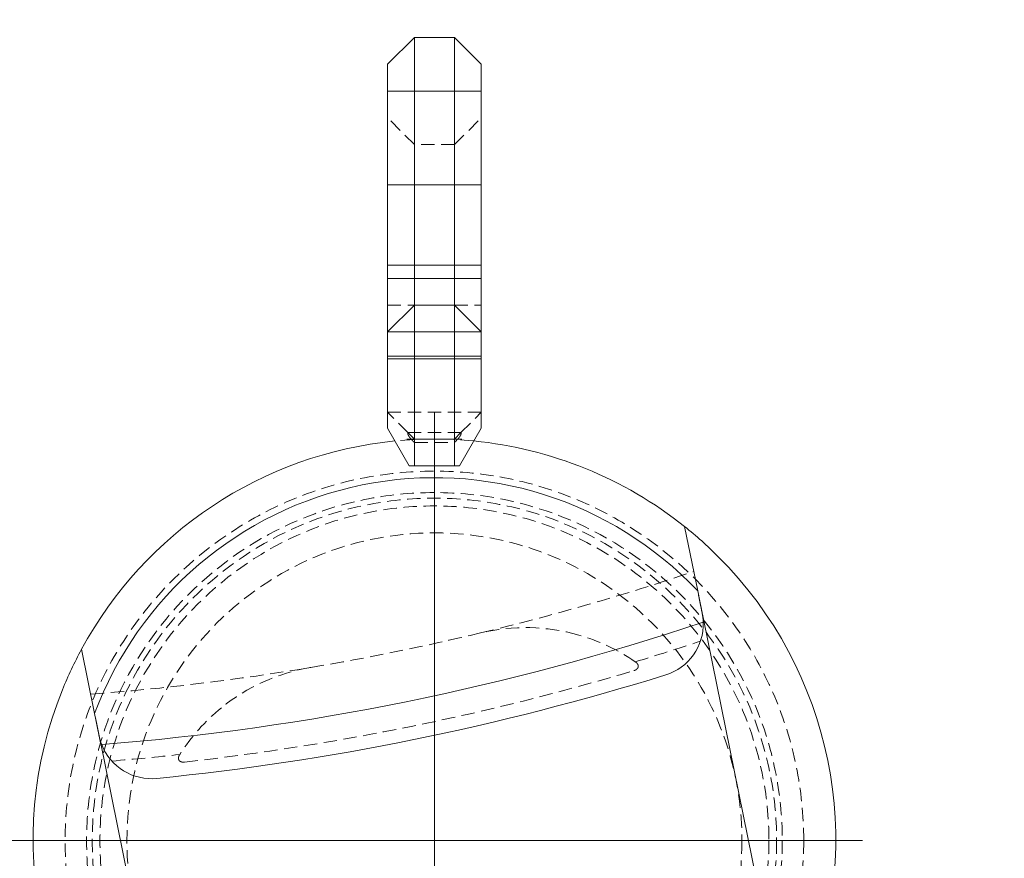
# Model space of a CAD drawing. Extents: x 0 to 59450, y 0 to 42050.
# Tile 287 of 304: x 46610 to 46978, y 30510 to 30823. Entities that reach past the tile are written whole.
import ezdxf

# ---------------------------------------------------------------- set-up
doc = ezdxf.new("R2010")
doc.units = 0
doc.header["$LTSCALE"] = 20
doc.header["$MEASUREMENT"] = 0
doc.linetypes.add('HIDDEN', pattern=[0.375, 0.25, -0.125])
doc.layers.get('0').update_dxf_attribs({"linetype": 'CONTINUOUS'})
doc.layers.get('Defpoints').update_dxf_attribs({"linetype": 'CONTINUOUS'})
doc.dimstyles.new('DXF001', dxfattribs={"dimtxt": 3.1, "dimasz": 2, "dimexe": 2, "dimexo": 0.8, "dimgap": 0.09, "dimtad": 1, "dimdsep": 46, "dimtxsty": 'STANDARD', "dimcen": 0.09, "dimazin": 2, "dimtfac": 0.645161, "dimtdec": 4, "dimtmove": 0, "dimatfit": 3, "dimfxl": 1, "dimtvp": 0.66129, "dimtolj": 1, "dimtzin": 0, "dimarcsym": 0})

# ---------------------------------------------------------------- blocks, each defined once
blk = doc.blocks.new('_OPEN')
at = {"color": 0, "linetype": 'ByBlock', "lineweight": -2}
for p, q in [((-1, 0.166667), (0, 0)), ((0, 0), (-1, -0.166667)), ((0, 0), (-1, 0))]:
    blk.add_line(p, q, dxfattribs=at)
blk = doc.blocks.new('*D65')
at = {"color": 0, "linetype": 'Continuous', "lineweight": -2}
for p, q in [((47534.41, 31146.46), (45617.94, 31146.46)), ((45619.94, 31144.46), (45619.94, 29778.81)), ((46309.41, 29776.81), (45617.94, 29776.81))]:
    blk.add_line(p, q, dxfattribs=at)
at = {"layer": 'Defpoints', "color": 0, "linetype": 'Continuous'}
for p in [(47535.21, 31146.46), (45619.94, 29776.81), (46310.21, 29776.81)]:
    blk.add_point(p, dxfattribs=at)
at = {"color": 0, "linetype": 'Continuous', "lineweight": -2, "xscale": 2, "yscale": 2, "zscale": 2}
for p, rotation in [((45619.94, 31146.46), 90), ((45619.94, 29776.81), 270)]:
    blk.add_blockref('_OPEN', p, dxfattribs=dict(at, rotation=rotation))
at = {"color": 0, "linetype": 'Continuous', "lineweight": 13, "insert": (45569.85, 30635.54), "char_height": 100, "attachment_point": 5, "rotation": 90}
blk.add_mtext('\\A1;\\A1;1370', dxfattribs=at)

msp = doc.modelspace()

# ---------------------------------------------------------------- linework, layer by layer
at = {"color": 3, "linetype": 'Continuous', "lineweight": 13}
for p, q in [((46757.711, 30816.458), (46747.711, 30806.458)), ((46757.711, 30816.458), (46772.711, 30816.458)), ((46757.711, 30816.458), (46757.711, 30761.458)), ((46772.711, 30816.458), (46782.711, 30806.458)), ((46772.711, 30761.458), (46772.711, 30816.458)), ((46747.711, 30761.458), (46747.711, 30806.458)), ((46782.711, 30806.458), (46782.711, 30761.458)), ((46757.711, 30796.458), (46747.711, 30796.458)), ((46772.711, 30796.458), (46757.711, 30796.458)), ((46772.711, 30796.458), (46782.711, 30796.458)), ((46747.711, 30726.458), (46747.711, 30761.458)), ((46757.711, 30761.458), (46747.711, 30761.458)), ((46757.711, 30761.458), (46747.711, 30761.458)), ((46757.711, 30761.458), (46757.711, 30726.458)), ((46772.711, 30761.458), (46757.711, 30761.458)), ((46772.711, 30761.458), (46757.711, 30761.458)), ((46772.711, 30726.458), (46772.711, 30761.458)), ((46772.711, 30761.458), (46782.711, 30761.458)), ((46772.711, 30761.458), (46782.711, 30761.458)), ((46782.711, 30761.458), (46782.711, 30726.458)), ((46757.711, 30731.458), (46747.711, 30731.458)), ((46772.711, 30731.458), (46757.711, 30731.458)), ((46772.711, 30731.458), (46782.711, 30731.458)), ((46747.711, 30706.458), (46747.711, 30726.458)), ((46757.711, 30726.458), (46747.711, 30726.458)), ((46757.711, 30726.458), (46757.711, 30716.458)), ((46772.711, 30726.458), (46757.711, 30726.458)), ((46772.711, 30716.458), (46772.711, 30726.458)), ((46772.711, 30726.458), (46782.711, 30726.458)), ((46782.711, 30726.458), (46782.711, 30706.458)), ((46757.711, 30716.458), (46747.711, 30706.458)), ((46772.711, 30716.458), (46757.711, 30716.458)), ((46757.711, 30716.458), (46757.711, 30715.118)), ((46757.711, 30715.118), (46757.711, 30706.066)), ((46772.711, 30716.458), (46782.711, 30706.458)), ((46772.711, 30715.118), (46772.711, 30716.458)), ((46772.711, 30706.066), (46772.711, 30715.118)), ((46747.711, 30697.405), (46747.711, 30706.458)), ((46757.711, 30706.458), (46747.711, 30706.458)), ((46772.711, 30706.458), (46757.711, 30706.458)), ((46757.711, 30706.066), (46757.711, 30697.405)), ((46772.711, 30706.458), (46782.711, 30706.458)), ((46772.711, 30697.405), (46772.711, 30706.066)), ((46782.711, 30706.458), (46782.711, 30697.405)), ((46747.711, 30670.499), (46747.711, 30697.405)), ((46757.711, 30697.405), (46747.711, 30697.405)), ((46782.711, 30696.458), (46747.711, 30696.458)), ((46757.711, 30697.405), (46757.711, 30656.458)), ((46772.711, 30697.405), (46757.711, 30697.405)), ((46772.711, 30656.458), (46772.711, 30697.405)), ((46772.711, 30697.405), (46782.711, 30697.405)), ((46782.711, 30697.405), (46782.711, 30670.499)), ((46765.211, 30516.458), (46765.211, 30676.458)), ((46747.711, 30670.499), (46755.817, 30656.458)), ((46774.604, 30656.458), (46782.711, 30670.499)), ((46775.477, 30666.458), (46754.944, 30666.458)), ((46757.711, 30656.458), (46755.817, 30656.458)), ((46757.711, 30656.458), (46772.711, 30656.458)), ((46774.604, 30656.458), (46772.711, 30656.458)), ((46863.59, 30609.73), (46858.701, 30633.759)), ((46865.281, 30601.419), (46863.59, 30609.73)), ((46863.93, 30608.058), (46863.922, 30608.096)), ((46863.936, 30608.028), (46863.93, 30608.058)), ((46863.94, 30608.009), (46863.936, 30608.028)), ((46863.943, 30607.993), (46863.94, 30608.009)), ((46863.947, 30607.976), (46863.943, 30607.993)), ((46863.951, 30607.958), (46863.947, 30607.976)), ((46863.954, 30607.94), (46863.951, 30607.958)), ((46863.958, 30607.922), (46863.954, 30607.94)), ((46863.962, 30607.904), (46863.958, 30607.922)), ((46863.965, 30607.885), (46863.962, 30607.904)), ((46863.969, 30607.867), (46863.965, 30607.885)), ((46863.973, 30607.848), (46863.969, 30607.867)), ((46863.977, 30607.829), (46863.973, 30607.848)), ((46863.981, 30607.81), (46863.977, 30607.829)), ((46863.985, 30607.791), (46863.981, 30607.81)), ((46863.988, 30607.772), (46863.985, 30607.791)), ((46863.992, 30607.753), (46863.988, 30607.772)), ((46863.996, 30607.733), (46863.992, 30607.753)), ((46864, 30607.714), (46863.996, 30607.733)), ((46864.004, 30607.694), (46864, 30607.714)), ((46864.008, 30607.674), (46864.004, 30607.694)), ((46864.013, 30607.654), (46864.008, 30607.674)), ((46864.017, 30607.634), (46864.013, 30607.654)), ((46864.021, 30607.613), (46864.017, 30607.634)), ((46864.025, 30607.593), (46864.021, 30607.613)), ((46864.029, 30607.572), (46864.025, 30607.593)), ((46864.033, 30607.551), (46864.029, 30607.572)), ((46864.038, 30607.53), (46864.033, 30607.551)), ((46864.042, 30607.509), (46864.038, 30607.53)), ((46864.046, 30607.488), (46864.042, 30607.509)), ((46864.051, 30607.467), (46864.046, 30607.488)), ((46864.055, 30607.446), (46864.051, 30607.467)), ((46864.059, 30607.424), (46864.055, 30607.446)), ((46864.064, 30607.402), (46864.059, 30607.424)), ((46864.068, 30607.38), (46864.064, 30607.402)), ((46864.073, 30607.359), (46864.068, 30607.38)), ((46864.077, 30607.336), (46864.073, 30607.359)), ((46864.082, 30607.314), (46864.077, 30607.336)), ((46865.148, 30602.072), (46865.121, 30602.206)), ((46865.169, 30601.969), (46865.148, 30602.072)), ((46865.183, 30601.902), (46865.169, 30601.969)), ((46865.193, 30601.849), (46865.183, 30601.902)), ((46865.205, 30601.791), (46865.193, 30601.849)), ((46865.218, 30601.73), (46865.205, 30601.791)), ((46865.23, 30601.669), (46865.218, 30601.73)), ((46865.242, 30601.61), (46865.23, 30601.669)), ((46865.254, 30601.55), (46865.242, 30601.61)), ((46865.267, 30601.489), (46865.254, 30601.55)), ((46865.279, 30601.429), (46865.267, 30601.489)), ((46865.291, 30601.369), (46865.279, 30601.429)), ((46865.304, 30601.308), (46865.291, 30601.369)), ((46865.316, 30601.247), (46865.304, 30601.308)), ((46865.328, 30601.187), (46865.316, 30601.247)), ((46865.341, 30601.126), (46865.328, 30601.187)), ((46865.353, 30601.065), (46865.341, 30601.126)), ((46865.365, 30601.004), (46865.353, 30601.065)), ((46865.378, 30600.943), (46865.365, 30601.004)), ((46865.39, 30600.882), (46865.378, 30600.943)), ((46865.403, 30600.821), (46865.39, 30600.882)), ((46865.415, 30600.76), (46865.403, 30600.821)), ((46865.428, 30600.699), (46865.415, 30600.76)), ((46865.44, 30600.637), (46865.428, 30600.699)), ((46865.453, 30600.576), (46865.44, 30600.637)), ((46865.465, 30600.514), (46865.453, 30600.576)), ((46865.478, 30600.453), (46865.465, 30600.514)), ((46865.49, 30600.391), (46865.478, 30600.453)), ((46865.503, 30600.33), (46865.49, 30600.391)), ((46865.515, 30600.268), (46865.503, 30600.33)), ((46865.528, 30600.206), (46865.515, 30600.268)), ((46865.54, 30600.144), (46865.528, 30600.206)), ((46865.553, 30600.082), (46865.54, 30600.144)), ((46865.566, 30600.02), (46865.553, 30600.082)), ((46865.578, 30599.958), (46865.566, 30600.02)), ((46865.591, 30599.896), (46865.578, 30599.958)), ((46865.603, 30599.834), (46865.591, 30599.896)), ((46865.616, 30599.772), (46865.603, 30599.834)), ((46865.629, 30599.71), (46865.616, 30599.772)), ((46865.641, 30599.648), (46865.629, 30599.71)), ((46865.654, 30599.585), (46865.641, 30599.648)), ((46865.667, 30599.523), (46865.654, 30599.585)), ((46865.679, 30599.461), (46865.667, 30599.523)), ((46865.692, 30599.398), (46865.679, 30599.461)), ((46865.705, 30599.336), (46865.692, 30599.398)), ((46865.718, 30599.273), (46865.705, 30599.336)), ((46865.73, 30599.211), (46865.718, 30599.273)), ((46865.743, 30599.148), (46865.73, 30599.211)), ((46865.743, 30599.148), (46890.061, 30479.622)), ((46633.319, 30587.904), (46638.207, 30563.875)), ((46638.207, 30563.875), (46639.898, 30555.565)), ((46638.545, 30562.214), (46638.553, 30562.179)), ((46638.553, 30562.179), (46638.56, 30562.143)), ((46638.56, 30562.143), (46638.567, 30562.107)), ((46638.567, 30562.107), (46638.575, 30562.07)), ((46638.575, 30562.07), (46638.583, 30562.032)), ((46638.583, 30562.032), (46638.59, 30561.994)), ((46638.59, 30561.994), (46638.598, 30561.955)), ((46638.598, 30561.955), (46638.606, 30561.916)), ((46638.606, 30561.916), (46638.614, 30561.876)), ((46638.614, 30561.876), (46638.623, 30561.835)), ((46638.623, 30561.835), (46638.631, 30561.794)), ((46638.631, 30561.794), (46638.639, 30561.752)), ((46638.639, 30561.752), (46638.648, 30561.71)), ((46638.648, 30561.71), (46638.657, 30561.667)), ((46638.657, 30561.667), (46638.666, 30561.623)), ((46638.666, 30561.623), (46638.675, 30561.579)), ((46638.675, 30561.579), (46638.684, 30561.535)), ((46638.684, 30561.535), (46638.693, 30561.49)), ((46638.693, 30561.49), (46638.702, 30561.444)), ((46638.702, 30561.444), (46638.712, 30561.398)), ((46638.712, 30561.398), (46638.721, 30561.351)), ((46638.721, 30561.351), (46638.731, 30561.303)), ((46638.731, 30561.303), (46638.74, 30561.256)), ((46638.74, 30561.256), (46638.75, 30561.207)), ((46638.75, 30561.207), (46638.76, 30561.158)), ((46638.76, 30561.158), (46638.77, 30561.109)), ((46638.77, 30561.109), (46638.781, 30561.059)), ((46638.781, 30561.059), (46638.791, 30561.008)), ((46638.791, 30561.008), (46638.801, 30560.957)), ((46638.801, 30560.957), (46638.812, 30560.906)), ((46638.812, 30560.906), (46638.822, 30560.854)), ((46638.822, 30560.854), (46638.833, 30560.801)), ((46638.833, 30560.801), (46638.844, 30560.748)), ((46638.844, 30560.748), (46638.855, 30560.694)), ((46638.855, 30560.694), (46638.866, 30560.64)), ((46638.866, 30560.64), (46638.877, 30560.586)), ((46638.877, 30560.586), (46638.888, 30560.531)), ((46638.888, 30560.531), (46638.899, 30560.475)), ((46638.899, 30560.475), (46638.911, 30560.419)), ((46638.911, 30560.419), (46638.922, 30560.363)), ((46638.922, 30560.363), (46638.934, 30560.306)), ((46638.934, 30560.306), (46638.945, 30560.248)), ((46638.945, 30560.248), (46638.958, 30560.189)), ((46638.958, 30560.189), (46638.969, 30560.132)), ((46638.969, 30560.132), (46638.979, 30560.081)), ((46638.979, 30560.081), (46638.993, 30560.014)), ((46638.993, 30560.014), (46639.014, 30559.91)), ((46639.014, 30559.91), (46639.042, 30559.773)), ((46639.898, 30555.565), (46639.91, 30555.509)), ((46639.91, 30555.509), (46639.921, 30555.453)), ((46639.921, 30555.453), (46639.932, 30555.397)), ((46639.932, 30555.397), (46639.944, 30555.342)), ((46639.944, 30555.342), (46639.955, 30555.286)), ((46639.955, 30555.286), (46639.966, 30555.23)), ((46639.966, 30555.23), (46639.978, 30555.174)), ((46639.978, 30555.174), (46639.989, 30555.118)), ((46639.989, 30555.118), (46640.001, 30555.061)), ((46640.001, 30555.061), (46640.012, 30555.005)), ((46640.012, 30555.005), (46640.024, 30554.949)), ((46640.024, 30554.949), (46640.035, 30554.892)), ((46640.035, 30554.892), (46640.047, 30554.836)), ((46640.047, 30554.836), (46640.058, 30554.779)), ((46640.058, 30554.779), (46640.07, 30554.723)), ((46640.07, 30554.723), (46640.081, 30554.666)), ((46640.081, 30554.666), (46640.093, 30554.609)), ((46640.093, 30554.609), (46640.104, 30554.553)), ((46640.104, 30554.553), (46640.116, 30554.496)), ((46640.116, 30554.496), (46640.127, 30554.439)), ((46640.127, 30554.439), (46640.139, 30554.382)), ((46640.139, 30554.382), (46640.15, 30554.325)), ((46640.15, 30554.325), (46640.162, 30554.268)), ((46640.162, 30554.268), (46640.174, 30554.211)), ((46640.174, 30554.211), (46640.185, 30554.154)), ((46640.185, 30554.154), (46640.197, 30554.097)), ((46640.197, 30554.097), (46640.209, 30554.04)), ((46640.209, 30554.04), (46640.22, 30553.983)), ((46640.22, 30553.983), (46640.232, 30553.925)), ((46640.232, 30553.925), (46640.243, 30553.868)), ((46640.243, 30553.868), (46640.255, 30553.811)), ((46640.255, 30553.811), (46640.267, 30553.753)), ((46640.267, 30553.753), (46640.279, 30553.694)), ((46640.279, 30553.694), (46640.29, 30553.639)), ((46640.29, 30553.639), (46640.3, 30553.588)), ((46640.3, 30553.588), (46640.314, 30553.524)), ((46640.314, 30553.524), (46640.334, 30553.424)), ((46640.334, 30553.424), (46640.36, 30553.293)), ((46664.678, 30433.768), (46640.36, 30553.294)), ((46765.211, 30516.458), (46605.211, 30516.458)), ((46765.211, 30516.458), (46925.211, 30516.458)), ((46765.211, 30516.458), (46765.211, 30356.458))]:
    msp.add_line(p, q, dxfattribs=at)
at = {"color": 3, "linetype": 'HIDDEN', "lineweight": 13}
for p, q in [((46757.711, 30776.458), (46747.711, 30786.458)), ((46772.711, 30776.458), (46782.711, 30786.458)), ((46772.711, 30776.458), (46757.711, 30776.458)), ((46747.711, 30716.458), (46757.711, 30716.458)), ((46772.711, 30716.458), (46782.711, 30716.458)), ((46755.296, 30668.873), (46747.711, 30676.458)), ((46782.711, 30676.458), (46747.711, 30676.458)), ((46775.125, 30668.873), (46782.711, 30676.458)), ((46775.21, 30668.958), (46755.211, 30668.958)), ((46755.296, 30668.873), (46755.275, 30668.849)), ((46757.711, 30666.458), (46755.296, 30668.873)), ((46775.125, 30668.873), (46772.711, 30666.458)), ((46772.711, 30666.458), (46757.711, 30666.458)), ((46757.711, 30665.208), (46772.711, 30665.208)), ((46772.711, 30665.208), (46772.805, 30665.291)), ((46864.111, 30607.172), (46864.082, 30607.314)), ((46864.133, 30607.062), (46864.111, 30607.172)), ((46864.148, 30606.988), (46864.133, 30607.062)), ((46864.16, 30606.93), (46864.148, 30606.988)), ((46864.173, 30606.864), (46864.16, 30606.93)), ((46864.187, 30606.794), (46864.173, 30606.864)), ((46864.202, 30606.724), (46864.187, 30606.794)), ((46864.216, 30606.655), (46864.202, 30606.724)), ((46864.23, 30606.584), (46864.216, 30606.655)), ((46864.245, 30606.512), (46864.23, 30606.584)), ((46864.26, 30606.439), (46864.245, 30606.512)), ((46864.275, 30606.365), (46864.26, 30606.439)), ((46864.29, 30606.291), (46864.275, 30606.365)), ((46864.305, 30606.215), (46864.29, 30606.291)), ((46864.321, 30606.139), (46864.305, 30606.215)), ((46864.336, 30606.062), (46864.321, 30606.139)), ((46864.352, 30605.984), (46864.336, 30606.062)), ((46864.368, 30605.906), (46864.352, 30605.984)), ((46864.384, 30605.826), (46864.368, 30605.906)), ((46864.401, 30605.746), (46864.384, 30605.826)), ((46864.417, 30605.665), (46864.401, 30605.746)), ((46864.434, 30605.583), (46864.417, 30605.665)), ((46864.451, 30605.5), (46864.434, 30605.583)), ((46864.468, 30605.417), (46864.451, 30605.5)), ((46864.485, 30605.333), (46864.468, 30605.417)), ((46864.502, 30605.248), (46864.485, 30605.333)), ((46864.519, 30605.163), (46864.502, 30605.248)), ((46864.537, 30605.076), (46864.519, 30605.163)), ((46864.555, 30604.989), (46864.537, 30605.076)), ((46864.572, 30604.902), (46864.555, 30604.989)), ((46864.59, 30604.813), (46864.572, 30604.902)), ((46864.609, 30604.724), (46864.59, 30604.813)), ((46864.627, 30604.634), (46864.609, 30604.724)), ((46864.645, 30604.544), (46864.627, 30604.634)), ((46864.664, 30604.453), (46864.645, 30604.544)), ((46864.682, 30604.361), (46864.664, 30604.453)), ((46864.701, 30604.269), (46864.682, 30604.361)), ((46864.72, 30604.176), (46864.701, 30604.269)), ((46864.739, 30604.082), (46864.72, 30604.176)), ((46864.758, 30603.988), (46864.739, 30604.082)), ((46864.778, 30603.894), (46864.758, 30603.988)), ((46864.797, 30603.798), (46864.778, 30603.894)), ((46864.816, 30603.702), (46864.797, 30603.798)), ((46864.836, 30603.606), (46864.816, 30603.702)), ((46864.856, 30603.509), (46864.836, 30603.606)), ((46864.876, 30603.412), (46864.856, 30603.509)), ((46864.896, 30603.314), (46864.876, 30603.412)), ((46864.916, 30603.215), (46864.896, 30603.314)), ((46864.936, 30603.116), (46864.916, 30603.215)), ((46864.956, 30603.017), (46864.936, 30603.116)), ((46864.976, 30602.917), (46864.956, 30603.017)), ((46864.997, 30602.816), (46864.976, 30602.917)), ((46865.017, 30602.716), (46864.997, 30602.816)), ((46865.038, 30602.615), (46865.017, 30602.716)), ((46865.058, 30602.513), (46865.038, 30602.615)), ((46865.079, 30602.411), (46865.058, 30602.513)), ((46865.1, 30602.309), (46865.079, 30602.411)), ((46865.121, 30602.206), (46865.1, 30602.309)), ((46839.715, 30579.93), (46839.764, 30579.945)), ((46638.545, 30562.217), (46638.545, 30562.215)), ((46638.545, 30562.215), (46638.545, 30562.214)), ((46639.042, 30559.773), (46639.054, 30559.712)), ((46639.054, 30559.712), (46639.067, 30559.652)), ((46639.067, 30559.652), (46639.079, 30559.591)), ((46639.079, 30559.591), (46639.092, 30559.529)), ((46639.092, 30559.529), (46639.104, 30559.467)), ((46639.104, 30559.467), (46639.117, 30559.405)), ((46639.117, 30559.405), (46639.13, 30559.342)), ((46639.13, 30559.342), (46639.143, 30559.279)), ((46639.143, 30559.279), (46639.156, 30559.215)), ((46639.156, 30559.215), (46639.169, 30559.151)), ((46639.169, 30559.151), (46639.182, 30559.087)), ((46639.182, 30559.087), (46639.195, 30559.022)), ((46639.195, 30559.022), (46639.208, 30558.957)), ((46639.208, 30558.957), (46639.221, 30558.892)), ((46639.221, 30558.892), (46639.235, 30558.826)), ((46639.235, 30558.826), (46639.248, 30558.76)), ((46639.248, 30558.76), (46639.262, 30558.693)), ((46639.262, 30558.693), (46639.275, 30558.626)), ((46639.275, 30558.626), (46639.289, 30558.559)), ((46639.289, 30558.559), (46639.303, 30558.491)), ((46639.303, 30558.491), (46639.317, 30558.424)), ((46639.317, 30558.424), (46639.331, 30558.355)), ((46639.331, 30558.355), (46639.345, 30558.287)), ((46639.345, 30558.287), (46639.359, 30558.218)), ((46639.359, 30558.218), (46639.373, 30558.148)), ((46639.373, 30558.148), (46639.387, 30558.079)), ((46639.387, 30558.079), (46639.401, 30558.009)), ((46639.401, 30558.009), (46639.415, 30557.939)), ((46639.415, 30557.939), (46639.43, 30557.868)), ((46639.43, 30557.868), (46639.444, 30557.798)), ((46639.444, 30557.798), (46639.458, 30557.726)), ((46639.458, 30557.726), (46639.473, 30557.655)), ((46639.473, 30557.655), (46639.488, 30557.583)), ((46639.488, 30557.583), (46639.502, 30557.512)), ((46639.502, 30557.512), (46639.517, 30557.439)), ((46639.517, 30557.439), (46639.532, 30557.367)), ((46639.532, 30557.367), (46639.546, 30557.294)), ((46639.546, 30557.294), (46639.561, 30557.221)), ((46639.561, 30557.221), (46639.576, 30557.148)), ((46639.576, 30557.148), (46639.591, 30557.075)), ((46639.591, 30557.075), (46639.606, 30557.001)), ((46639.606, 30557.001), (46639.621, 30556.927)), ((46639.621, 30556.927), (46639.636, 30556.853)), ((46639.636, 30556.853), (46639.651, 30556.779)), ((46639.651, 30556.779), (46639.666, 30556.704)), ((46639.666, 30556.704), (46639.682, 30556.63)), ((46639.682, 30556.63), (46639.697, 30556.555)), ((46639.697, 30556.555), (46639.712, 30556.48)), ((46639.712, 30556.48), (46639.727, 30556.404)), ((46639.727, 30556.404), (46639.743, 30556.329)), ((46639.743, 30556.329), (46639.758, 30556.254)), ((46639.758, 30556.254), (46639.774, 30556.177)), ((46639.774, 30556.177), (46639.79, 30556.099)), ((46639.79, 30556.099), (46639.805, 30556.025)), ((46639.805, 30556.025), (46639.818, 30555.958)), ((46639.818, 30555.958), (46639.836, 30555.872)), ((46639.836, 30555.872), (46639.863, 30555.739)), ((46639.863, 30555.739), (46639.898, 30555.565)), ((46670.046, 30548.593), (46670.025, 30548.559))]:
    msp.add_line(p, q, dxfattribs=at)
for radius in [138, 130, 127.887, 125, 114.931]:
    msp.add_circle((46765.211, 30516.458), radius, dxfattribs=at)
for centre, radius, start, end in [((46755.715, 30668.626), 0.504, 175.72836, 179.94832), ((46755.814, 30668.622), 0.603, 179.57997, 183.29301), ((46755.645, 30668.635), 0.434, 171.59133, 176.29641), ((46755.924, 30668.624), 0.713, 182.92322, 186.26308), ((46756.047, 30668.634), 0.837, 186.03958, 189.10573), ((46755.586, 30668.647), 0.373, 166.70164, 171.98958), ((46756.207, 30668.654), 0.998, 188.79695, 191.54985), ((46755.538, 30668.662), 0.323, 161.49211, 167.41374), ((46756.359, 30668.682), 1.152, 191.41156, 193.96554), ((46755.499, 30668.678), 0.282, 155.39675, 161.99794), ((46756.544, 30668.723), 1.342, 193.73687, 196.0761), ((46755.483, 30668.688), 0.263, 149.07673, 155.98211), ((46756.751, 30668.778), 1.556, 195.93312, 198.08652), ((46755.485, 30668.686), 0.266, 142.18177, 148.92385), ((46756.994, 30668.851), 1.81, 197.88492, 199.8533), ((46757.241, 30668.937), 2.071, 199.76848, 201.5972), ((46757.53, 30669.044), 2.38, 201.43041, 203.11517), ((46757.827, 30669.167), 2.701, 203.04888, 204.62004), ((46758.167, 30669.315), 3.072, 204.4909, 205.94652), ((46758.507, 30669.477), 3.448, 205.88838, 207.25419), ((46758.892, 30669.667), 3.878, 207.14981, 208.42361), ((46759.272, 30669.87), 4.308, 208.38349, 209.58531), ((46759.696, 30670.102), 4.791, 209.50179, 210.62984), ((46760.106, 30670.342), 5.267, 210.59543, 211.66569), ((46760.557, 30670.612), 5.792, 211.60151, 212.61249), ((46760.988, 30670.883), 6.301, 212.58155, 213.54591), ((46761.451, 30671.183), 6.853, 213.49414, 214.41071), ((46761.887, 30671.48), 7.38, 214.39629, 215.27509), ((46762.348, 30671.797), 7.939, 215.22446, 216.06482), ((46762.772, 30672.104), 8.464, 216.05307, 216.86296), ((46763.213, 30672.427), 9.01, 216.82292, 217.60176), ((46763.614, 30672.735), 9.516, 217.59886, 218.35262), ((46764.01, 30673.04), 10.016, 218.31675, 219.04636), ((46765.965, 30673.397), 10.587, 320.97333, 321.66356), ((46766.34, 30673.099), 10.108, 321.66947, 322.37905), ((46766.723, 30672.795), 9.62, 322.42291, 323.15241), ((46767.146, 30672.476), 9.089, 323.16492, 323.91905), ((46767.564, 30672.162), 8.566, 323.96593, 324.7448), ((46768.018, 30671.839), 8.009, 324.75942, 325.5692), ((46768.454, 30671.53), 7.475, 325.6274, 326.46775), ((46768.92, 30671.219), 6.915, 326.49233, 327.37116), ((46769.359, 30670.928), 6.388, 327.43946, 328.35603), ((46769.82, 30670.641), 5.845, 328.38727, 329.35161), ((46770.245, 30670.38), 5.346, 329.42869, 330.43968), ((46770.686, 30670.126), 4.838, 330.48047, 331.55073), ((46771.086, 30669.901), 4.379, 331.64929, 332.7773), ((46771.493, 30669.688), 3.919, 332.8278, 334.02963), ((46771.858, 30669.502), 3.51, 334.14431, 335.41827), ((46772.222, 30669.331), 3.107, 335.48265, 336.84843), ((46772.543, 30669.186), 2.756, 336.99974, 338.45467), ((46772.862, 30669.057), 2.411, 338.53152, 340.10281), ((46774.657, 30668.524), 0.584, 29.66128, 36.64126), ((46773.142, 30668.948), 2.111, 340.28703, 341.97475), ((46773.405, 30668.859), 1.833, 342.07611, 343.90425), ((46774.965, 30668.675), 0.243, 21.75551, 34.6828), ((46773.623, 30668.791), 1.605, 344.10285, 346.05858), ((46773.855, 30668.729), 1.365, 346.24683, 348.40274), ((46774.855, 30668.637), 0.359, 14.90415, 20.81997), ((46774.065, 30668.68), 1.149, 348.68773, 351.08055), ((46774.205, 30668.657), 1.008, 351.09662, 353.63959), ((46773.255, 30668.463), 1.965, 6.88936, 7.79533), ((46774.637, 30668.63), 0.573, 3.45199, 6.93389), ((46774.274, 30668.645), 0.938, 353.89958, 356.42832), ((46774.696, 30668.618), 0.515, 0.92754, 5.14886), ((46774.488, 30668.622), 0.723, 357.24607, 360.36209), ((46765.211, 30516.458), 150, 84.3579, 95.6421), ((46764.354, 30673.319), 10.458, 219.04588, 219.75666), ((46764.715, 30673.611), 10.923, 219.72616, 220.41602), ((46765.054, 30673.902), 11.369, 220.41882, 221.08927), ((46765.272, 30674.086), 11.654, 221.07093, 221.73165), ((46765.354, 30674.162), 11.766, 221.73897, 222.39887), ((46765.748, 30674.508), 12.29, 222.35315, 222.9854), ((46766.425, 30675.139), 13.216, 222.98635, 223.57238), ((46765.838, 30674.601), 12.42, 223.6409, 224.2737), ((46764.734, 30673.531), 10.882, 224.2958, 225.03191), ((46766.454, 30675.165), 13.254, 224.7627, 225.32993), ((46778.65, 30687.476), 30.584, 225.2957, 225.51777), ((46764.874, 30673.636), 11.057, 226.19926, 226.97032), ((46763.964, 30672.653), 9.718, 226.937, 228.25877), ((46774.145, 30683.73), 24.762, 227.74419, 228.41676), ((46765.161, 30673.931), 11.537, 311.49966, 312.13399), ((46764.708, 30674.434), 12.214, 312.12623, 312.73525), ((46764.414, 30674.756), 12.65, 312.72476, 313.3207), ((46764.401, 30674.764), 12.664, 313.33801, 313.94008), ((46764.34, 30674.83), 12.755, 313.93191, 314.53498), ((46764.275, 30674.891), 12.844, 314.55159, 315.15475), ((46764.244, 30674.925), 12.889, 315.14553, 315.74933), ((46764.289, 30674.874), 12.821, 315.76994, 316.37843), ((46764.356, 30674.811), 12.729, 316.37769, 316.99063), ((46764.471, 30674.698), 12.568, 317.01068, 317.63013), ((46764.622, 30674.561), 12.364, 317.62601, 318.25285), ((46764.817, 30674.377), 12.096, 318.28569, 318.92192), ((46765.052, 30674.173), 11.785, 318.92012, 319.56728), ((46765.321, 30673.936), 11.426, 319.59862, 320.25814), ((46765.632, 30673.676), 11.021, 320.26215, 320.93653), ((46565.843, 31496.383), 928, 283.5, 288.61853), ((46565.843, 31496.383), 928, 279.5, 283.5), ((46799.288, 30524.013), 72, 74.00709, 103.5), ((46799.288, 30524.013), 72, 55.32193, 74.0071), ((46565.843, 31496.383), 953.5, 286.72589, 288.25872), ((46834.301, 30574.746), 10.358, 54.41553, 54.92297), ((46838.143, 30580.069), 3.793, 53.77902, 54.83505), ((46838.093, 30579.991), 3.885, 53.18927, 53.85631), ((46834.613, 30575.494), 9.571, 52.43016, 52.63997), ((46837.854, 30579.699), 4.263, 51.97272, 52.49288), ((46838.391, 30580.364), 3.408, 51.5166, 52.20807), ((46838.203, 30580.126), 3.711, 50.90366, 51.52203), ((46838.133, 30580.045), 3.819, 50.27325, 50.86263), ((46838.35, 30580.306), 3.479, 49.62793, 50.27681), ((46838.484, 30580.457), 3.276, 49.00673, 49.6961), ((46838.546, 30580.528), 3.182, 48.30713, 49.01311), ((46838.6, 30580.586), 3.103, 47.61971, 48.3404), ((46838.659, 30580.651), 3.016, 46.87035, 47.6093), ((46838.704, 30580.697), 2.951, 46.13908, 46.89173), ((46838.737, 30580.732), 2.903, 45.37409, 46.13637), ((46838.772, 30580.766), 2.855, 44.62429, 45.39677), ((46838.81, 30580.803), 2.801, 43.83659, 44.62096), ((46838.844, 30580.835), 2.755, 43.05532, 43.85065), ((46838.878, 30580.867), 2.708, 42.24671, 43.0531), ((46838.91, 30580.896), 2.665, 41.44431, 42.2611), ((46838.941, 30580.923), 2.624, 40.6171, 41.44472), ((46838.972, 30580.948), 2.584, 39.79425, 40.63218), ((46839.002, 30580.974), 2.545, 38.9355, 39.78445), ((46839.028, 30580.994), 2.511, 38.1047, 38.96272), ((46839.051, 30581.012), 2.483, 37.2277, 38.09379), ((46839.09, 30581.042), 2.433, 36.35536, 37.23762), ((46839.155, 30581.089), 2.353, 35.45841, 36.36874), ((46839.218, 30581.131), 2.277, 34.56133, 35.50066), ((46839.292, 30581.182), 2.188, 33.59458, 34.5703), ((46839.356, 30581.222), 2.112, 32.62999, 33.63872), ((46839.422, 30581.264), 2.034, 31.60391, 32.64913), ((46839.481, 30581.299), 1.965, 30.56484, 31.64409), ((46839.543, 30581.335), 1.893, 29.44964, 30.56739), ((46839.599, 30581.364), 1.83, 28.3677, 29.52098), ((46839.657, 30581.395), 1.765, 27.18892, 28.3819), ((46839.707, 30581.42), 1.709, 25.99223, 27.22174), ((46839.76, 30581.445), 1.65, 24.74609, 26.01629), ((46565.843, 31496.383), 928, 274.38147, 279.5), ((46565.843, 31496.383), 956.5, 276.3618, 286.6382), ((46730.89, 30510.097), 72, 99.5, 128.99291), ((46838.062, 30585.519), 5.829, 286.97423, 287.48008), ((46837.963, 30585.834), 6.159, 287.48045, 287.9588), ((46838.067, 30585.498), 5.807, 288.01221, 288.51908), ((46838.346, 30584.638), 4.903, 288.61921, 289.2186), ((46838.511, 30584.148), 4.386, 289.27869, 289.94768), ((46838.639, 30583.782), 3.998, 290.02186, 290.75443), ((46838.747, 30583.485), 3.682, 290.81632, 291.61025), ((46838.861, 30583.185), 3.362, 291.69342, 292.56131), ((46838.949, 30582.964), 3.124, 292.62295, 293.55513), ((46839.034, 30582.758), 2.901, 293.6485, 294.6504), ((46839.112, 30582.581), 2.707, 294.7032, 295.77493), ((46839.197, 30582.393), 2.501, 295.88979, 297.04769), ((46839.242, 30582.304), 2.402, 297.0551, 298.25888), ((46839.258, 30582.272), 2.366, 298.28989, 299.51006), ((46839.238, 30582.312), 2.41, 299.4513, 300.64641), ((46839.163, 30582.443), 2.561, 300.593, 301.7147), ((46839.102, 30582.546), 2.681, 301.66452, 302.7327), ((46839.04, 30582.647), 2.8, 302.69546, 303.71418), ((46838.97, 30582.758), 2.931, 303.64476, 304.61383), ((46838.86, 30582.919), 3.125, 304.59533, 305.49915), ((46838.824, 30582.973), 3.19, 305.47119, 306.35153), ((46838.854, 30582.926), 3.135, 306.40612, 307.29601), ((46838.972, 30582.766), 2.936, 307.36259, 308.30632), ((46839.168, 30582.509), 2.613, 308.4281, 309.48055), ((46839.311, 30582.33), 2.384, 309.55785, 310.70303), ((46839.437, 30582.176), 2.185, 310.83036, 312.07042), ((46839.552, 30582.044), 2.01, 312.16341, 313.50108), ((46839.671, 30581.912), 1.832, 313.6368, 315.09291), ((46839.74, 30581.843), 1.734, 315.11351, 316.64013), ((46839.775, 30581.806), 1.684, 316.72294, 318.28228), ((46839.801, 30581.784), 1.65, 318.26081, 319.8393), ((46839.813, 30581.772), 1.633, 319.88627, 321.46689), ((46839.835, 30581.755), 1.605, 321.45776, 323.05125), ((46839.86, 30581.734), 1.572, 323.1157, 324.72659), ((46839.891, 30581.713), 1.535, 324.71608, 326.34917), ((46839.92, 30581.691), 1.498, 326.41897, 328.07398), ((46839.956, 30581.668), 1.456, 328.08592, 329.77076), ((46839.994, 30581.644), 1.41, 329.84266, 331.56136), ((46840.028, 30581.626), 1.372, 331.55702, 333.30356), ((46840.049, 30581.613), 1.348, 333.36753, 335.12565), ((46839.806, 30581.464), 1.6, 23.48892, 24.79623), ((46840.07, 30581.604), 1.325, 335.09852, 336.86849), ((46839.854, 30581.485), 1.548, 22.14648, 23.49489), ((46839.896, 30581.5), 1.504, 20.8278, 22.21327), ((46840.082, 30581.598), 1.311, 336.9115, 338.68208), ((46839.938, 30581.516), 1.459, 19.40338, 20.82973), ((46840.098, 30581.592), 1.295, 338.66775, 340.44404), ((46839.974, 30581.527), 1.42, 17.99348, 19.45607), ((46840.109, 30581.587), 1.283, 340.4899, 342.26664), ((46840.011, 30581.539), 1.382, 16.49342, 17.99575), ((46840.122, 30581.584), 1.269, 342.22803, 344.00881), ((46840.042, 30581.547), 1.35, 15.01396, 16.55086), ((46840.13, 30581.58), 1.26, 344.06897, 345.84737), ((46840.074, 30581.555), 1.317, 13.44462, 15.01941), ((46840.141, 30581.578), 1.249, 345.81879, 347.5987), ((46840.098, 30581.56), 1.292, 11.90577, 13.51209), ((46840.147, 30581.576), 1.243, 347.64169, 349.41755), ((46840.123, 30581.565), 1.267, 10.24494, 11.88535), ((46840.155, 30581.575), 1.235, 349.37666, 351.15216), ((46840.143, 30581.568), 1.247, 8.62784, 10.2968), ((46840.159, 30581.573), 1.23, 351.20456, 352.97448), ((46840.163, 30581.571), 1.226, 6.91667, 8.61792), ((46840.165, 30581.574), 1.224, 352.93156, 354.69956), ((46840.173, 30581.571), 1.216, 5.2411, 6.96093), ((46840.168, 30581.572), 1.221, 354.75098, 356.51246), ((46840.18, 30581.572), 1.21, 3.49997, 5.23507), ((46840.179, 30581.572), 1.211, 1.77703, 3.51859), ((46840.173, 30581.573), 1.217, 356.48135, 358.23969), ((46840.177, 30581.572), 1.212, 359.99409, 361.74154), ((46840.174, 30581.572), 1.216, 358.27617, 360.02699), ((46730.89, 30510.097), 72, 128.9929, 147.67807), ((46565.843, 31496.383), 953.5, 274.74128, 276.27411), ((46671.251, 30547.158), 1.706, 178.5705, 179.79438), ((46671.214, 30547.159), 1.669, 179.84692, 181.09724), ((46671.177, 30547.16), 1.632, 181.12588, 182.40278), ((46671.289, 30547.156), 1.744, 177.35902, 178.558), ((46671.334, 30547.153), 1.789, 176.13738, 177.30823), ((46671.135, 30547.159), 1.59, 182.45137, 183.76141), ((46671.378, 30547.15), 1.833, 174.98071, 176.12591), ((46671.096, 30547.157), 1.551, 183.78099, 185.12287), ((46671.053, 30547.155), 1.507, 185.19008, 186.57025), ((46671.427, 30547.144), 1.882, 173.81159, 174.9288), ((46671.475, 30547.138), 1.931, 172.70979, 173.80138), ((46671.016, 30547.151), 1.471, 186.58825, 188.00239), ((46671.53, 30547.129), 1.986, 171.58191, 172.64566), ((46670.978, 30547.148), 1.433, 188.06707, 189.51884), ((46671.583, 30547.12), 2.04, 170.53556, 171.57396), ((46670.947, 30547.143), 1.401, 189.55237, 191.03757), ((46671.643, 30547.109), 2.101, 169.47576, 170.4868), ((46670.913, 30547.138), 1.367, 191.1021, 192.62486), ((46671.701, 30547.098), 2.16, 168.48108, 169.46729), ((46670.887, 30547.132), 1.34, 192.62068, 194.17599), ((46671.766, 30547.082), 2.227, 167.46302, 168.42258), ((46670.859, 30547.127), 1.312, 194.27035, 195.86195), ((46671.827, 30547.068), 2.29, 166.51814, 167.45357), ((46670.837, 30547.121), 1.289, 195.86108, 197.48327), ((46671.898, 30547.049), 2.363, 165.56823, 166.47784), ((46670.815, 30547.116), 1.266, 197.55236, 199.20862), ((46671.964, 30547.031), 2.431, 164.65974, 165.54611), ((46672.038, 30547.009), 2.509, 163.75729, 164.61893), ((46670.798, 30547.11), 1.249, 199.21714, 200.9011), ((46672.11, 30546.988), 2.583, 162.91741, 163.75662), ((46670.781, 30547.105), 1.231, 200.97281, 202.68777), ((46672.19, 30546.961), 2.668, 162.05022, 162.86531), ((46670.771, 30547.101), 1.22, 202.68308, 204.42145), ((46672.261, 30546.937), 2.743, 161.239, 162.03392), ((46670.759, 30547.098), 1.208, 204.505, 206.2694), ((46672.335, 30546.91), 2.822, 160.42743, 161.20222), ((46672.406, 30546.885), 2.897, 159.66659, 160.42348), ((46670.754, 30547.095), 1.202, 206.24844, 208.03205), ((46672.481, 30546.854), 2.979, 158.88616, 159.62422), ((46670.748, 30547.092), 1.195, 208.09666, 209.90327), ((46672.557, 30546.824), 3.059, 158.14784, 158.8686), ((46670.75, 30547.093), 1.198, 209.88753, 211.70339), ((46672.64, 30546.79), 3.15, 157.42305, 158.12512), ((46670.753, 30547.097), 1.202, 211.7524, 213.57589), ((46672.721, 30546.756), 3.237, 156.74267, 157.42774), ((46672.81, 30546.715), 3.335, 156.0203, 156.68714), ((46670.764, 30547.103), 1.215, 213.5468, 215.36618), ((46672.897, 30546.676), 3.431, 155.36728, 156.01757), ((46670.775, 30547.112), 1.228, 215.40292, 217.21722), ((46672.993, 30546.63), 3.537, 154.70673, 155.33925), ((46673.086, 30546.585), 3.641, 154.08191, 154.69833), ((46670.787, 30547.12), 1.243, 217.17657, 218.98357), ((46673.19, 30546.532), 3.758, 153.4484, 154.04753), ((46670.796, 30547.128), 1.255, 219.0309, 220.83618), ((46673.289, 30546.481), 3.869, 152.85052, 153.43407), ((46670.807, 30547.138), 1.27, 220.81856, 222.61787), ((46673.401, 30546.423), 3.995, 152.26323, 152.8301), ((46673.507, 30546.365), 4.116, 151.69761, 152.24927), ((46670.816, 30547.147), 1.283, 222.64193, 224.44007), ((46673.629, 30546.298), 4.255, 151.13579, 151.67091), ((46670.828, 30547.158), 1.299, 224.42305, 226.21511), ((46673.741, 30546.235), 4.383, 150.60812, 151.12906), ((46673.86, 30546.166), 4.521, 150.07661, 150.58302), ((46670.837, 30547.169), 1.313, 226.25724, 228.04779), ((46673.995, 30546.087), 4.677, 149.57334, 150.0641), ((46670.849, 30547.18), 1.33, 228.002, 229.78746), ((46674.174, 30545.979), 4.886, 149.07476, 149.54573), ((46674.252, 30545.931), 4.978, 148.59708, 149.06052), ((46670.856, 30547.191), 1.343, 229.84407, 231.63103), ((46674.233, 30545.941), 4.956, 148.11642, 148.58302), ((46670.87, 30547.207), 1.364, 231.58588, 233.36285), ((46670.884, 30547.226), 1.387, 233.40493, 235.1708), ((46670.909, 30547.26), 1.429, 235.09088, 236.82259), ((46670.942, 30547.309), 1.488, 236.8092, 238.49), ((46670.972, 30547.356), 1.544, 238.43459, 240.07029), ((46670.999, 30547.403), 1.599, 240.06981, 241.66603), ((46671.027, 30547.449), 1.653, 241.60106, 243.15968), ((46671.051, 30547.498), 1.707, 243.16411, 244.68807), ((46671.074, 30547.544), 1.759, 244.64233, 246.13424), ((46671.094, 30547.59), 1.808, 246.13787, 247.60172), ((46671.114, 30547.635), 1.858, 247.56249, 248.99913), ((46671.132, 30547.68), 1.906, 248.99929, 250.41121), ((46671.147, 30547.719), 1.948, 250.37885, 251.77121), ((46671.156, 30547.749), 1.979, 251.78656, 253.16713), ((46671.174, 30547.801), 2.034, 253.11932, 254.47195), ((46671.197, 30547.881), 2.118, 254.4532, 255.76181), ((46671.23, 30547.995), 2.236, 255.65998, 256.90712), ((46671.273, 30548.175), 2.421, 256.85997, 258.01897), ((46671.314, 30548.345), 2.596, 257.93202, 259.01921), ((46671.352, 30548.532), 2.787, 258.98232, 260.00017), ((46671.393, 30548.741), 3, 259.90742, 260.85736), ((46671.441, 30549.028), 3.29, 260.82505, 261.69483), ((46671.46, 30549.144), 3.408, 261.66677, 262.50947), ((46671.449, 30549.076), 3.339, 262.55524, 263.41802), ((46671.433, 30548.964), 3.226, 263.45947, 264.35473), ((46671.411, 30548.781), 3.042, 264.42348, 265.37461), ((46671.396, 30548.622), 2.882, 265.4326, 266.43968), ((46671.382, 30548.452), 2.712, 266.5079, 267.58149), ((46671.378, 30548.378), 2.637, 267.59548, 268.69691), ((46671.373, 30548.317), 2.576, 268.76896, 269.89098), ((46671.369, 30548.142), 2.402, 269.98997, 271.21503), ((46671.372, 30548), 2.259, 271.20454, 272.5398), ((46671.371, 30548.473), 2.732, 272.12209, 273.1598), ((46671.277, 30550.341), 4.602, 273.04856, 273.60625), ((46671.338, 30548.965), 3.225, 274.05891, 275.08418), ((46671.274, 30549.884), 4.147, 274.84551, 276.07661), ((46670.562, 30557.517), 11.812, 275.59165, 276.1584)]:
    msp.add_arc(centre, radius, start, end, dxfattribs=at)
at = {"color": 3, "linetype": 'Continuous', "lineweight": 13}
for centre, radius, start, end in [((46765.211, 30516.458), 150, 95.6421, 151.55549), ((46765.211, 30516.458), 150, 51.44451, 84.3579), ((46765.211, 30516.458), 135.566, 43.47348, 159.52657), ((46765.211, 30516.458), 150, 45.05731, 51.44451), ((46765.211, 30516.458), 150, 337.94269, 405.05731), ((46845.682, 30597.432), 20, 1.71533, 11.5), ((46565.843, 31496.383), 947.066, 274.54323, 288.45677), ((46845.682, 30597.432), 20, 287.29116, 361.71533), ((46765.211, 30516.458), 150, 151.55549, 157.94269), ((46565.843, 31496.383), 961.5, 275.70884, 287.29116), ((46765.211, 30516.458), 150, 157.94269, 225.05731), ((46659.497, 30559.552), 20, 191.5, 201.28467), ((46659.497, 30559.552), 20, 201.28467, 275.70884)]:
    msp.add_arc(centre, radius, start, end, dxfattribs=at)

# ---------------------------------------------------------------- dimensions: what is measured, and where the dimension line sits
at = {"color": 7, "linetype": 'Continuous', "lineweight": 13}
dim = msp.add_linear_dim(base=(45619.939, 29776.814), p1=(47535.21, 31146.458), p2=(46310.209, 29776.814), angle=90, text='\\A1;1370', dimstyle='DXF001', override={"dimtxt": 100, "dimasz": 2, "dimblk1": 'OPEN', "dimblk2": 'OPEN', "dimsah": 1}, dxfattribs=at)
dim.commit()
dim.dimension.update_dxf_attribs({"geometry": '*D65', "text_midpoint": (45619.939, 30635.536), "dimtype": 160})

doc.saveas('drawing.dxf')
